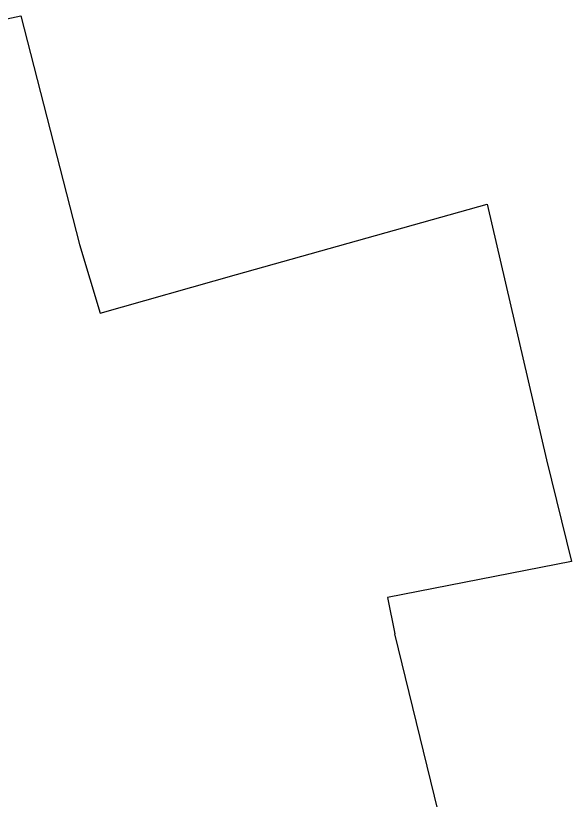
# Model space of a CAD drawing. Extents: x 134297 to 137000, y 403500 to 406000.
# Drawn here: x 135120.8 to 135170.7, y 403590.9 to 403661.2 of the extents above; entities that cross this region are included whole.
import ezdxf

# ---------------------------------------------------------------- set-up
doc = ezdxf.new("R2010")
doc.units = 0
doc.layers.add('gx-grn-maaiveld', color=7, linetype='Continuous')

msp = doc.modelspace()

# ---------------------------------------------------------------- linework, layer by layer
at = {"layer": 'gx-grn-maaiveld'}
for p, q in [((135115.135, 403659.908), (135121.283, 403661.247)), ((135121.283, 403661.247), (135126.554, 403640.708)), ((135140.657, 403638.021), (135163.169, 403644.341)), ((135163.169, 403644.341), (135168.479, 403621.387)), ((135126.554, 403640.708), (135128.408, 403634.544)), ((135128.408, 403634.544), (135140.657, 403638.021)), ((135168.479, 403621.387), (135170.713, 403612.259)), ((135170.713, 403612.259), (135154.201, 403609.025)), ((135154.201, 403609.025), (135154.855, 403605.773))]:
    msp.add_line(p, q, dxfattribs=at)
msp.add_lwpolyline([(135124.357, 403577.003), (135159.713, 403585.947), (135154.855, 403605.773)], dxfattribs=at)

doc.saveas('drawing.dxf')
